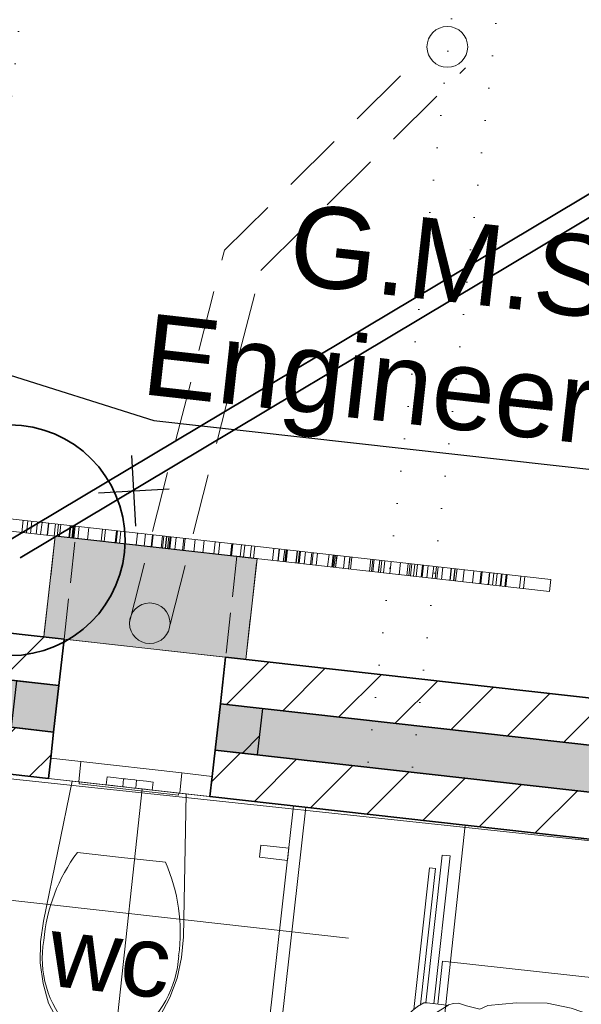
# Model space of a CAD drawing. Header units: millimetres. Extents: x -115474967 to 444143, y -74377 to 241828222.
# Tile 522 of 590: x 314151 to 315533, y 245215 to 247639. Entities that reach past the tile are written whole.
import ezdxf

# ---------------------------------------------------------------- set-up
doc = ezdxf.new("R2010")
doc.units = ezdxf.units.MM
doc.header["$MEASUREMENT"] = 0
for name, pattern in [('Dense Dotted', [80, 0, -80]), ('Hidden Line', [140, 100, -40]), ('Hidden Line copy', [230, 150, -80])]:
    doc.linetypes.add(name, pattern=pattern)
for name, color, linetype, lineweight in [('0_Pen_No__16', 9, 'Continuous', 20), ('0_Pen_No__3', 7, 'Continuous', 15), ('A_BEAMS_Pen_No__3', 7, 'Continuous', 15), ('A_FLOORS FINISH_Pen_No__128', 9, 'Continuous', 0), ('A_SURVEY_Pen_No__1', 7, 'Continuous', 30), ('A_WALL LOAD_Pen_No__1', 7, 'Continuous', 30), ('A_WALL LOAD_Pen_No__2', 1, 'Continuous', 25), ('A_WALL LOAD_Pen_No__3', 7, 'Continuous', 15), ('A_WALL LOAD_Pen_No__6', 7, 'Continuous', 5), ('B_FURN LOOSE_Pen_No__6', 7, 'Continuous', 5), ('C_TEXT GA_Pen_No__6', 7, 'Continuous', 5), ('PALLISADE FENCE_Pen_No__1', 7, 'Continuous', 30), ('SEWER LINE_Pen_No__10', 9, 'Continuous', 20), ('SEWER LINE_Pen_No__6', 7, 'Continuous', 5), ('SPLITPOLE FENCE_Pen_No__2', 7, 'Continuous', 20)]:
    doc.layers.add(name, color=color, linetype=linetype, lineweight=lineweight)
for name, color, linetype, lineweight, true_color in [('0_Pen_No__7', 7, 'Continuous', 5, 0x3f3f3f), ('A_FLOORS FINISH_Pen_No__168', 7, 'Continuous', 5, 0x996633), ('A_WALL LOAD_Pen_No__7', 7, 'Continuous', 5, 0x3f3f3f)]:
    doc.layers.add(name, color=color, linetype=linetype, lineweight=lineweight, true_color=true_color)
doc.layers.add('A_BEAMS', color=7, linetype='Continuous')
doc.layers.add('B_FURN LOOSE', color=7, linetype='Continuous')
doc.styles.add('GENERATED_STYLE_1', font='GOTHIC.TTF')
doc.styles.add('GENERATED_STYLE_2', font='arial.ttf')
doc.dimstyles.new('GENERATED_STYLE__7', dxfattribs={"dimtxt": 200, "dimasz": 95, "dimexe": 0.18, "dimexo": 90000, "dimgap": 0.09, "dimtad": 1, "dimtih": 1, "dimtoh": 1, "dimdec": 0, "dimzin": 0, "dimdsep": 46, "dimtxsty": 'GENERATED_STYLE_1', "dimblk": 'ARROWHEAD_2', "dimblk1": 'ARROWHEAD_2', "dimblk2": 'ARROWHEAD_2', "dimcen": 0.09, "dimclrd": 7, "dimclre": 7, "dimclrt": 7, "dimadec": 0, "dimazin": 0, "dimtfac": 1, "dimtdec": 4, "dimtmove": 2, "dimatfit": 3, "dimfxl": 1, "dimtolj": 1, "dimtzin": 0, "dimarcsym": 0})
pattern_1 = [(45, (426418.63, 157469.93), (-76.89786, 76.89786), [])]

# ---------------------------------------------------------------- blocks, each defined once
blk = doc.blocks.new('LASER CUT SCREEN[12]', base_point=(-110963.4, 88761.6))
at = {"layer": 'A_BEAMS_Pen_No__3', "color": 30, "linetype": 'Continuous', "lineweight": 15}
for p, q in [((-111601.7, 88863.3), (-112580.8, 88973)), ((-111605, 88833.5), (-112584.1, 88943.2)), ((-112262.1, 88907.1), (-112258.8, 88936.9)), ((-112250.9, 88905.8), (-112247.6, 88935.6)), ((-112241.2, 88904.7), (-112237.9, 88934.6)), ((-112226.7, 88903.1), (-112223.3, 88932.9)), ((-112215.9, 88901.9), (-112212.5, 88931.7)), ((-112200.1, 88900.1), (-112196.8, 88930)), ((-112199.4, 88900.1), (-112196, 88929.9)), ((-112199, 88900), (-112195.6, 88929.8)), ((-112182.9, 88898.2), (-112179.6, 88928)), ((-112175, 88897.3), (-112171.7, 88927.1)), ((-112169.3, 88896.7), (-112166, 88926.5)), ((-112146.4, 88894.1), (-112143, 88923.9)), ((-112144.6, 88893.9), (-112141.3, 88923.7)), ((-112139.3, 88893.3), (-112136, 88923.1)), ((-112137.9, 88893.2), (-112134.5, 88923)), ((-112136.9, 88893.1), (-112133.5, 88922.9)), ((-112134.4, 88892.8), (-112131, 88922.6)), ((-112124.2, 88891.6), (-112120.8, 88921.4)), ((-112100.3, 88889), (-112097, 88918.8)), ((-112066.7, 88885.2), (-112063.4, 88915)), ((-112059.8, 88884.4), (-112056.4, 88914.2)), ((-112032.2, 88881.3), (-112028.9, 88911.1)), ((-112030.2, 88881.1), (-112026.8, 88910.9)), ((-112021.9, 88880.2), (-112018.6, 88910)), ((-111980.9, 88875.6), (-111977.5, 88905.4)), ((-111961.3, 88873.4), (-111957.9, 88903.2)), ((-111943.8, 88871.4), (-111940.5, 88901.2)), ((-111942.8, 88871.3), (-111939.5, 88901.1)), ((-111942.7, 88871.3), (-111939.4, 88901.1)), ((-111942.6, 88871.3), (-111939.3, 88901.1)), ((-111919.4, 88868.7), (-111916, 88898.5)), ((-111916.2, 88868.3), (-111912.9, 88898.1)), ((-111909.7, 88867.6), (-111906.4, 88897.4)), ((-111908.8, 88867.5), (-111905.5, 88897.3)), ((-111904, 88867), (-111900.6, 88896.8)), ((-111900.6, 88866.6), (-111897.3, 88896.4)), ((-111897.7, 88866.3), (-111894.3, 88896.1)), ((-111885.7, 88864.9), (-111882.3, 88894.7)), ((-111866.4, 88862.7), (-111863.1, 88892.6)), ((-111863.3, 88862.4), (-111859.9, 88892.2)), ((-111838.6, 88859.6), (-111835.3, 88889.4)), ((-111817, 88857.2), (-111813.7, 88887)), ((-111789.3, 88854.1), (-111786, 88883.9)), ((-111778.5, 88852.9), (-111775.1, 88882.7)), ((-111748.7, 88849.6), (-111745.4, 88879.4)), ((-111746.7, 88849.3), (-111743.4, 88879.2)), ((-111746.2, 88849.3), (-111742.9, 88879.1)), ((-111724.7, 88846.9), (-111721.4, 88876.7)), ((-111716.6, 88846), (-111713.3, 88875.8)), ((-111700.1, 88844.1), (-111696.7, 88873.9)), ((-111692, 88843.2), (-111688.6, 88873)), ((-111645.2, 88838), (-111641.9, 88867.8)), ((-111631.9, 88836.5), (-111628.6, 88866.3)), ((-111631.4, 88836.4), (-111628, 88866.2)), ((-111618.6, 88835), (-111615.3, 88864.8)), ((-111615, 88834.6), (-111611.6, 88864.4)), ((-111612.8, 88834.3), (-111609.4, 88864.1)), ((-111612, 88834.2), (-111608.7, 88864.1)), ((-110960.1, 88791.4), (-111601.7, 88863.3)), ((-111587.7, 88831.5), (-111584.4, 88861.3)), ((-111587.3, 88831.5), (-111584, 88861.3)), ((-111581.8, 88830.9), (-111578.5, 88860.7)), ((-111579.4, 88830.6), (-111576.1, 88860.4)), ((-111567.2, 88829.2), (-111563.8, 88859)), ((-111551.9, 88827.5), (-111548.6, 88857.3)), ((-111548.7, 88827.2), (-111545.4, 88857)), ((-111538, 88825.9), (-111534.6, 88855.8)), ((-111509.5, 88822.8), (-111506.2, 88852.6)), ((-110963.4, 88761.6), (-111605, 88833.5)), ((-111499.6, 88821.6), (-111496.2, 88851.5)), ((-111496.7, 88821.3), (-111493.4, 88851.1)), ((-111493.9, 88821), (-111490.6, 88850.8)), ((-111490.3, 88820.6), (-111486.9, 88850.4)), ((-111489.8, 88820.5), (-111486.5, 88850.4)), ((-111470.4, 88818.4), (-111467.1, 88848.2)), ((-111458.4, 88817), (-111455.1, 88846.8)), ((-111457.9, 88817), (-111454.5, 88846.8)), ((-111453.1, 88816.4), (-111449.8, 88846.3)), ((-111406.6, 88811.2), (-111403.2, 88841)), ((-111401.4, 88810.6), (-111398, 88840.5)), ((-111398.6, 88810.3), (-111395.3, 88840.1)), ((-111384.8, 88808.8), (-111381.4, 88838.6)), ((-111384.5, 88808.7), (-111381.1, 88838.6)), ((-111379.7, 88808.2), (-111376.3, 88838)), ((-111371.8, 88807.3), (-111368.5, 88837.1)), ((-111356.2, 88805.6), (-111352.9, 88835.4)), ((-111333.2, 88803), (-111329.9, 88832.8)), ((-111315, 88801), (-111311.6, 88830.8)), ((-111314.8, 88800.9), (-111311.4, 88830.8)), ((-111310, 88800.4), (-111306.7, 88830.2)), ((-111305.3, 88799.9), (-111302, 88829.7)), ((-111298, 88799.1), (-111294.7, 88828.9)), ((-111291.6, 88798.3), (-111288.2, 88828.1)), ((-111279.7, 88797), (-111276.4, 88826.8)), ((-111277, 88796.7), (-111273.7, 88826.5)), ((-111265.8, 88795.5), (-111262.5, 88825.3)), ((-111252, 88793.9), (-111248.6, 88823.7)), ((-111245.1, 88793.1), (-111241.7, 88822.9)), ((-111241, 88792.7), (-111237.6, 88822.5)), ((-111229.2, 88791.3), (-111225.9, 88821.2)), ((-111208.5, 88789), (-111205.2, 88818.8)), ((-111208.2, 88789), (-111204.9, 88818.8)), ((-111199.6, 88788), (-111196.2, 88817.8)), ((-111199, 88788), (-111195.7, 88817.8)), ((-111194.5, 88787.5), (-111191.1, 88817.3)), ((-111176.7, 88785.5), (-111173.3, 88815.3)), ((-111153.3, 88782.8), (-111150, 88812.7)), ((-111135.3, 88780.8), (-111131.9, 88810.6)), ((-111132.4, 88780.5), (-111129.1, 88810.3)), ((-111114.3, 88778.5), (-111110.9, 88808.3)), ((-111113.9, 88778.4), (-111110.5, 88808.2)), ((-111104.1, 88777.3), (-111100.7, 88807.1)), ((-111095.9, 88776.4), (-111092.6, 88806.2)), ((-111085.1, 88775.2), (-111081.7, 88805)), ((-111083.5, 88775), (-111080.1, 88804.8)), ((-111073.6, 88773.9), (-111070.3, 88803.7)), ((-111071, 88773.6), (-111067.7, 88803.4)), ((-111037.7, 88769.9), (-111034.3, 88799.7)), ((-111027.2, 88768.7), (-111023.9, 88798.5)), ((-110963.4, 88761.6), (-110960.1, 88791.4))]:
    blk.add_line(p, q, dxfattribs=at)
blk = doc.blocks.new('WC 24[31]', base_point=(-111997.9, 88279))
at = {"layer": 'B_FURN LOOSE_Pen_No__6', "color": 7, "linetype": 'Continuous', "lineweight": 5}
for p, q in [((-112054.5, 88285.4), (-112052.3, 88305.2)), ((-112052.3, 88305.2), (-112035.7, 88303.4)), ((-112035.7, 88303.4), (-112011.6, 88300.7)), ((-112013.8, 88280.8), (-112011.6, 88300.7)), ((-112011.6, 88300.7), (-112006.9, 88300.1)), ((-112006.9, 88300.1), (-111995.7, 88298.9)), ((-111995.7, 88298.9), (-111984.4, 88297.6)), ((-111984.4, 88297.6), (-111979.8, 88297.1)), ((-111982, 88277.2), (-111979.8, 88297.1)), ((-111979.8, 88297.1), (-111955.6, 88294.4)), ((-111955.6, 88294.4), (-111939, 88292.5)), ((-112054.5, 88285.4), (-112037.9, 88283.5)), ((-112037.9, 88283.5), (-112013.8, 88280.8)), ((-112013.8, 88280.8), (-112009.1, 88280.3)), ((-112009.1, 88280.3), (-111997.9, 88279)), ((-111997.9, 88279), (-111986.6, 88277.7)), ((-111986.6, 88277.7), (-111982, 88277.2)), ((-111982, 88277.2), (-111957.8, 88274.5)), ((-111957.8, 88274.5), (-111941.2, 88272.7)), ((-111941.2, 88272.7), (-111939, 88292.5)), ((-112017.2, 88107), (-112125.4, 88119.2)), ((-111908.9, 88094.9), (-112017.2, 88107))]:
    blk.add_line(p, q, dxfattribs=at)
at = {"layer": 'B_FURN LOOSE_Pen_No__6', "color": 7, "linetype": 'Continuous', "lineweight": 5, "flags": 128}
for points in [[(-112216.8, 87847.3), (-112210, 87796.5), (-112196.3, 87747.7), (-112175, 87707.9), (-112145.3, 87675.9), (-112109.3, 87653.7), (-112069.2, 87643), (-112027.7, 87644.6), (-111987.6, 87658.2), (-111951.6, 87682.8), (-111922, 87717), (-111897.9, 87761.5), (-111880, 87809.5), (-111868.8, 87860), (-111864.6, 87911.5), (-111857.8, 88263.3), (-112138, 88294.7), (-112209.2, 87950.1), (-112216.5, 87898.9)], [(-111875.7, 88265.3), (-112120.1, 88292.7), (-112120.7, 88287.7), (-111876.2, 88260.3)]]:
    blk.add_lwpolyline(points, close=True, dxfattribs=at)
at = {"layer": 'B_FURN LOOSE_Pen_No__6', "color": 7, "linetype": 'Continuous', "lineweight": 5}
for centre, major_axis, start_param, end_param in [((-111784.6, 87864.7), (47.4, 422.9), 1.041392, 1.594412), ((-112297.6, 87922.2), (47.4, 422.9), 4.688771, 5.241791), ((-111954.9, 87859.3), (28.6, 255.5), 1.515065, 2.415654), ((-112132.7, 87879.2), (28.6, 255.5), 3.867528, 4.768116), ((-112052, 87789.2), (15.4, 137.7), 2.509088, 3.135732), ((-112053.6, 87789.4), (15.4, 137.7), 3.147454, 3.774097)]:
    blk.add_ellipse(centre, major_axis=major_axis, ratio=0.999377, start_param=start_param, end_param=end_param, dxfattribs=at)
blk = doc.blocks.new('Safety Railing 24[69]', base_point=(-111741.6, 87531.5))
at = {"layer": 'B_FURN LOOSE_Pen_No__6', "color": 7, "linetype": 'Continuous', "lineweight": 5, "flags": 128}
blk.add_lwpolyline([(-111643.2, 87520.4), (-111563.5, 88230.3), (-111593.3, 88233.7), (-111673, 87523.8, -0.414214), (-111722.7, 87484.1), (-111746.6, 87486.8), (-111749.9, 87456.9), (-111726.1, 87454.3, 0.414214), (-111643.2, 87520.4)], format="xyb", close=True, dxfattribs=at)
for points in [[(-111676.9, 88107.2), (-111608.4, 88099.5), (-111605, 88129.3), (-111673.6, 88137)], [(-111729.8, 87635.8), (-111661.3, 87628.1), (-111657.9, 87657.9), (-111726.5, 87665.6)]]:
    blk.add_lwpolyline(points, close=True, dxfattribs=at)
blk = doc.blocks.new('Wheelchair Man 24[70]', base_point=(-111337.5, 87300.9))
at = {"layer": 'B_FURN LOOSE_Pen_No__6', "color": 7, "linetype": 'Continuous', "lineweight": 5}
for p, q in [((-111268.1, 87748.6), (-111227.9, 88112.8)), ((-111248.2, 87746.7), (-111208.1, 88110.6)), ((-111227.9, 88112.8), (-111208.1, 88110.6)), ((-111297, 87732.7), (-111258.6, 88080.9)), ((-111280.6, 87744.2), (-111243.7, 88079.3)), ((-111258.6, 88080.9), (-111243.7, 88079.3)), ((-110701.8, 87683), (-110661.4, 88050.3)), ((-110682, 87680.6), (-110641.5, 88048.1)), ((-110661.4, 88050.3), (-110641.5, 88048.1)), ((-110670.5, 87675.6), (-110633.4, 88012)), ((-110656.8, 87662.6), (-110618.5, 88010.4)), ((-110618.5, 88010.4), (-110633.4, 88012)), ((-111238.2, 87745.5), (-111226.6, 87851)), ((-111226.6, 87851), (-110699.8, 87793)), ((-110711.8, 87683.9), (-110699.8, 87793)), ((-111301.5, 87728.8), (-111288.4, 87740.1)), ((-111272.8, 87748.4), (-111288.4, 87740.1)), ((-111272.8, 87748.4), (-111264.9, 87748.7)), ((-111264.9, 87748.7), (-111223.3, 87743.8)), ((-111243.9, 87723.6), (-111213.6, 87742.4)), ((-111223.3, 87743.8), (-111213.6, 87742.4)), ((-111213.6, 87742.4), (-111211.7, 87743.5)), ((-111199.7, 87747.3), (-111211.7, 87743.5)), ((-111199.7, 87747.3), (-111187.5, 87748)), ((-111168.1, 87741.2), (-111187.5, 87748)), ((-111135.1, 87733.4), (-111168.1, 87741.2)), ((-111135.1, 87733.4), (-111114.9, 87742)), ((-111044.7, 87748.8), (-111114.9, 87742)), ((-111044.7, 87748.8), (-110969.5, 87748.1)), ((-110969.5, 87748.1), (-110910.5, 87736)), ((-111328, 87679.8), (-111313.7, 87715.6)), ((-111313.7, 87715.6), (-111301.5, 87728.8)), ((-111256.1, 87682.2), (-111249.8, 87715.6)), ((-111243.9, 87723.6), (-111249.8, 87715.6)), ((-110910.5, 87736), (-110829.9, 87708.3)), ((-110829.9, 87708.3), (-110810.9, 87694)), ((-110758, 87696.8), (-110810.9, 87694)), ((-110758, 87696.8), (-110746.3, 87693.3)), ((-110735.4, 87686.8), (-110746.3, 87693.3)), ((-111338.2, 87661.9), (-111329.4, 87677.7)), ((-111328, 87679.8), (-111329.4, 87677.7)), ((-111293.7, 87516.4), (-111276.8, 87669.1)), ((-111271.7, 87673.9), (-111284.6, 87661.8)), ((-111256.5, 87670.5), (-111273.8, 87514.2)), ((-111261.2, 87675.3), (-111271.7, 87673.9)), ((-111248.3, 87662), (-111261.2, 87675.3)), ((-111244, 87650.8), (-111256.1, 87682.2)), ((-110735.4, 87686.8), (-110723.3, 87674.5)), ((-110706.2, 87683.5), (-110734, 87685.4)), ((-110723.3, 87674.5), (-110708.9, 87659.9)), ((-110681.9, 87680.6), (-110706.2, 87683.5)), ((-110681.9, 87680.6), (-110672.4, 87677.4)), ((-110655.1, 87661), (-110672.4, 87677.4)), ((-111350.8, 87631.6), (-111343.2, 87642.5)), ((-111343.2, 87642.5), (-111340.6, 87651.2)), ((-111339.3, 87654.4), (-111340.6, 87651.2)), ((-111338.2, 87661.9), (-111339.3, 87654.4)), ((-111326.3, 86946.5), (-111247.7, 87659.3)), ((-111299.9, 87647.7), (-111301.6, 87637.4)), ((-111299.9, 87647.7), (-111284.6, 87661.8)), ((-111290.3, 87656.6), (-111294.7, 87616.6)), ((-111234.7, 87643.3), (-111244, 87650.8)), ((-111215.4, 87636.7), (-111234.7, 87643.3)), ((-111022.4, 87644.6), (-111056.3, 87622.8)), ((-111020.2, 87645.1), (-111022.4, 87644.6)), ((-111020.2, 87645.1), (-110982.7, 87649.2)), ((-110982.7, 87649.2), (-110943.5, 87635)), ((-110705.1, 87650.7), (-110708.9, 87659.9)), ((-110705.1, 87650.7), (-110706.8, 87616.8)), ((-110647.6, 87643.6), (-110655.1, 87661)), ((-110647.6, 87643.6), (-110639.9, 87625.4)), ((-111349.9, 87619.2), (-111353, 87612.3)), ((-111350.8, 87631.6), (-111350.8, 87622.8)), ((-111349.9, 87619.2), (-111350.8, 87622.8)), ((-111301.6, 87637.4), (-111294.1, 87614.7)), ((-111215.4, 87636.7), (-111199.5, 87621.7)), ((-111199.5, 87621.7), (-111189.4, 87612.3)), ((-111056.3, 87622.8), (-111071.4, 87590.9)), ((-110943.5, 87635), (-110928.8, 87615.2)), ((-110706.8, 87616.8), (-110725.9, 87589.1)), ((-110639.9, 87625.4), (-110638, 87588.8)), ((-111357, 87592.2), (-111353, 87612.3)), ((-111357, 87592.2), (-111356.6, 87585.2)), ((-111344, 87591.5), (-111344.5, 87590.6)), ((-111339.8, 87596.6), (-111344, 87591.5)), ((-111339.8, 87596.6), (-111334.4, 87598.7)), ((-111333, 87600.4), (-111334.4, 87598.7)), ((-111333, 87600.4), (-111330.6, 87600.4)), ((-111321.2, 87593.6), (-111330.6, 87600.4)), ((-111313.3, 87577.5), (-111321.2, 87593.6)), ((-111298.2, 87579.2), (-111294.5, 87601.5)), ((-111294.1, 87614.7), (-111294.5, 87601.5)), ((-111189.4, 87612.3), (-111143.2, 87580.9)), ((-110917.4, 87590.5), (-110928.8, 87615.2)), ((-110799.5, 86888.5), (-110721.7, 87594.3)), ((-110727.1, 87453.9), (-110710.3, 87606.2)), ((-110716.3, 87603), (-110701.8, 87610.8)), ((-110691, 87598.5), (-110707.2, 87451.7)), ((-110699.8, 87609.7), (-110701.8, 87610.8)), ((-110699.8, 87609.7), (-110679, 87583.2)), ((-111356.6, 87585.2), (-111354.8, 87581.8)), ((-111347.6, 87576.9), (-111354.8, 87581.8)), ((-111347.6, 87576.9), (-111345.2, 87576.3)), ((-111345.2, 87576.3), (-111340.8, 87585.2)), ((-111344.5, 87590.6), (-111340.8, 87585.2)), ((-111316.7, 87554.1), (-111313.9, 87578.8)), ((-111313.3, 87577.5), (-111308.2, 87573.5)), ((-111303.9, 87571.2), (-111308.2, 87573.5)), ((-111300, 87572.1), (-111303.9, 87571.2)), ((-111301.8, 87552.5), (-111299.5, 87573)), ((-111300, 87572.1), (-111299, 87573.7)), ((-111299, 87573.7), (-111298.2, 87579.2)), ((-111157.2, 87590.5), (-111174.5, 87517.9)), ((-111111.8, 87534.8), (-111143.2, 87580.9)), ((-111071.4, 87590.9), (-111070.4, 87551.4)), ((-110917.4, 87590.5), (-110914.5, 87569.1)), ((-110915.3, 87550.1), (-110914.5, 87569.1)), ((-110788.1, 87563.3), (-110775.9, 87570)), ((-110775.9, 87570), (-110758.4, 87581)), ((-110756.4, 87580.6), (-110758.4, 87581)), ((-110756.4, 87580.6), (-110745.6, 87580.6)), ((-110745.6, 87580.6), (-110725.9, 87589.1)), ((-110680.4, 87585), (-110691.4, 87485.2)), ((-110679, 87583.2), (-110671.6, 87566.1)), ((-110638, 87589.4), (-110633.5, 87574.9)), ((-110628.1, 87545), (-110633.5, 87574.9)), ((-111316.7, 87554.1), (-111301.8, 87552.5)), ((-111059.6, 87499.2), (-111070.4, 87551.4)), ((-110915.3, 87550.1), (-110919.1, 87519.9)), ((-110880.8, 87507.6), (-110840.4, 87544.9)), ((-110840.4, 87544.9), (-110788.1, 87563.3)), ((-110812, 87466.1), (-110818.1, 87552.8)), ((-110681.7, 87548), (-110685.3, 87531.1)), ((-110671.6, 87566), (-110681.7, 87548)), ((-110671.6, 87566.1), (-110671.6, 87566)), ((-110628.1, 87545), (-110628.1, 87535.3)), ((-111091.5, 87521.3), (-111111.8, 87534.8)), ((-111061.1, 87506.2), (-111091.5, 87521.3)), ((-110930.2, 87493.9), (-110919.1, 87519.9)), ((-110685.3, 87531.1), (-110687, 87514.3)), ((-110684.4, 87535.2), (-110684.1, 87537.7)), ((-110630.7, 87528.7), (-110630.6, 87528.8)), ((-110630.7, 87528.7), (-110629.3, 87521.7)), ((-110628.1, 87535.3), (-110630.6, 87528.8)), ((-110629.3, 87521.7), (-110630, 87517.1)), ((-111273.8, 87514.2), (-111293.7, 87516.4)), ((-111184.3, 87475.1), (-111174.5, 87517.9)), ((-111059.6, 87499.2), (-111045.2, 87474.1)), ((-111051.9, 87493.6), (-111052.2, 87494.5)), ((-110903.8, 87499.2), (-110929, 87496.8)), ((-110880.8, 87507.6), (-110903.8, 87499.2)), ((-110688.7, 87510.7), (-110688.8, 87498.9)), ((-110683.8, 87496.7), (-110688.8, 87498.9)), ((-110687.1, 87512.3), (-110688.7, 87510.7)), ((-110687.1, 87512.3), (-110687, 87514.3)), ((-110677.1, 87498.9), (-110683.8, 87496.7)), ((-110677.1, 87498.9), (-110671.8, 87503.5)), ((-110676.5, 87483.6), (-110674.6, 87501.1)), ((-110671.8, 87503.5), (-110666.6, 87513)), ((-110655.4, 87517), (-110666.6, 87513)), ((-110652, 87516.6), (-110655.4, 87517)), ((-110652, 87516.4), (-110652, 87516.6)), ((-110652, 87516.4), (-110646.7, 87511.1)), ((-110646.7, 87511.1), (-110642.6, 87506.9)), ((-110643.8, 87504.5), (-110645.9, 87497.7)), ((-110645.9, 87497.7), (-110643, 87491.9)), ((-110642.6, 87505.5), (-110643.8, 87504.5)), ((-110642.8, 87506.1), (-110642.6, 87506.9)), ((-110642.8, 87506.1), (-110642.6, 87505.5)), ((-110632.8, 87495.2), (-110641, 87492)), ((-110632.8, 87495.2), (-110629.9, 87498.7)), ((-110630, 87517.1), (-110627.7, 87511.1)), ((-110629.9, 87498.7), (-110628.3, 87507.5)), ((-110627.7, 87511.1), (-110628.3, 87507.5)), ((-111214.5, 87346.7), (-111184.3, 87475.1)), ((-111045.2, 87474.1), (-111028.4, 87460.4)), ((-110940.5, 87472.1), (-110983.4, 87450.5)), ((-110940.5, 87472.1), (-110930.2, 87493.9)), ((-110691.4, 87485.2), (-110676.5, 87483.6)), ((-110643, 87491.9), (-110641, 87492)), ((-111057.3, 87370), (-111030.4, 87462)), ((-111004.5, 87451.8), (-111028.4, 87460.4)), ((-111004.5, 87451.8), (-110983.4, 87450.5)), ((-110997.4, 87451.3), (-110997.9, 87450.7)), ((-110965.1, 87434.5), (-110966.7, 87458.9)), ((-110813.6, 87359), (-110812, 87466.1)), ((-110707.2, 87451.7), (-110727.1, 87453.9)), ((-110940, 87293.9), (-110965.1, 87434.5)), ((-111101.8, 87243.6), (-111057.3, 87370)), ((-110813.6, 87359), (-110817.9, 87301.6)), ((-111214.5, 87346.7), (-111226.4, 87284.3)), ((-111306.4, 86944.3), (-111264.8, 87322)), ((-111284.7, 87324.2), (-111220.1, 87317.1)), ((-110940, 87286.2), (-111081.3, 87301.8)), ((-110809, 87243.3), (-110817.9, 87301.6)), ((-111226.4, 87284.3), (-111233.6, 87262.3)), ((-110940, 87293.9), (-110940, 87250.3)), ((-111236.5, 87203.6), (-111234.2, 87253)), ((-111234.2, 87253), (-111233.6, 87262.3)), ((-110819.3, 86890.6), (-110777.7, 87268.4)), ((-110757.8, 87266.2), (-110813.5, 87272.3)), ((-111101.8, 87243.6), (-111102.2, 87225.8)), ((-110940, 87250.3), (-110941.6, 87214.8)), ((-110807.4, 87222.2), (-110809, 87243.3)), ((-111232.7, 87158), (-111236.5, 87203.6)), ((-111109, 87149.3), (-111102.2, 87225.8)), ((-110941.6, 87214.8), (-110948.4, 87143.8)), ((-110807.5, 87203.3), (-110809, 87166.5)), ((-110807.5, 87203.3), (-110807.4, 87222.2)), ((-111247.5, 87137), (-111232.7, 87158)), ((-110820.2, 87137.9), (-110809, 87166.5)), ((-111247.5, 87137), (-111247.3, 87120.4)), ((-111098.7, 87120.6), (-111109, 87149.3)), ((-110964.5, 87116.4), (-110948.4, 87143.8)), ((-110820.2, 87137.9), (-110823.4, 87107.5)), ((-111247.3, 87120.4), (-111228.8, 87085.1)), ((-111098.7, 87120.6), (-111124.4, 87070.3)), ((-110964.5, 87116.4), (-110953.2, 87063.3)), ((-110816.8, 87095), (-110823.4, 87107.5)), ((-111309.8, 87095.6), (-111230.3, 87086.8)), ((-111228.8, 87085.1), (-111213.5, 87053.9)), ((-110816.8, 87095), (-110817.7, 87080)), ((-111226.5, 87078.9), (-111248.5, 87028.2)), ((-111226.5, 87078.9), (-111226.6, 87078.8)), ((-111226.5, 87078.9), (-111226.3, 87080)), ((-111140.5, 87045.3), (-111124.4, 87070.3)), ((-110953.2, 87063.3), (-110944.8, 87029)), ((-110817.7, 87080), (-110831.2, 87056.5)), ((-111213.5, 87053.9), (-111190.5, 87034.6)), ((-111166.7, 87031.6), (-111190.5, 87034.6)), ((-111140.5, 87045.3), (-111166.7, 87031.6)), ((-111140.9, 87038.3), (-111146.2, 86996.3)), ((-111140.4, 87045.5), (-111140.9, 87038.3)), ((-110968.4, 86907.1), (-110952, 87056.2)), ((-110952, 87056.2), (-110951.5, 87056.1)), ((-110858.2, 87029.2), (-110831.2, 87056.5)), ((-110852.1, 87035.4), (-110852, 87030.1)), ((-110843.4, 87044.2), (-110783, 87037.6)), ((-111254.3, 87005.5), (-111248.5, 87028.2)), ((-110944.2, 87028.7), (-110948.6, 87008.2)), ((-110944.8, 87029), (-110921.7, 87015.6)), ((-110921.7, 87015.6), (-110896.6, 87017)), ((-110858.2, 87029.2), (-110896.6, 87017)), ((-110847, 86988.2), (-110852, 87030.1)), ((-111255, 86977.1), (-111254.3, 87005.5)), ((-111151.8, 86970.9), (-111146.2, 86996.3)), ((-110948.6, 87008.2), (-110952.7, 86961.8)), ((-110847, 86988.2), (-110853.4, 86942.1)), ((-111255, 86977.1), (-111253.9, 86964.1)), ((-111249.3, 86943.6), (-111253.9, 86964.1)), ((-111151.8, 86970.9), (-111174.1, 86914.6)), ((-111157.3, 86927.9), (-111152.8, 86968.4)), ((-110951.3, 86921.3), (-110952.7, 86961.8)), ((-111326.3, 86946.5), (-111248.1, 86937.9)), ((-111243.2, 86920.6), (-111249.3, 86943.6)), ((-110867.8, 86906.7), (-110853.4, 86942.1)), ((-111233.2, 86903.4), (-111243.2, 86920.6)), ((-111174.1, 86914.6), (-111180, 86902.7)), ((-111157.3, 86927.9), (-111168.4, 86929.1)), ((-110944.1, 86891.1), (-110951.3, 86921.3)), ((-111233.2, 86903.4), (-111219.4, 86891.2)), ((-111219.4, 86891.2), (-111207.1, 86888.4)), ((-111188.6, 86893.2), (-111207.1, 86888.4)), ((-111180, 86902.7), (-111188.6, 86893.2)), ((-110947.3, 86904.8), (-110968.4, 86907.1)), ((-110942.1, 86882.8), (-110944.1, 86891.1)), ((-110870, 86901.8), (-110883.7, 86883.5)), ((-110873.8, 86896.7), (-110799.5, 86888.5)), ((-110870, 86901.8), (-110867.8, 86906.7)), ((-110869.5, 86902.9), (-110869.6, 86902.7)), ((-110934, 86872.6), (-110942.1, 86882.8)), ((-110915.6, 86866.2), (-110934, 86872.6)), ((-110903.5, 86868.4), (-110915.6, 86866.2)), ((-110883.7, 86883.5), (-110903.5, 86868.4))]:
    blk.add_line(p, q, dxfattribs=at)
blk = doc.blocks.new('ARROWHEAD_2')
at = {"color": 0, "linetype": 'Continuous', "lineweight": 0}
for p, q in [((-0.378, -0.655), (0.378, 0.655)), ((0, 0), (-1, 0))]:
    blk.add_line(p, q, dxfattribs=at)

msp = doc.modelspace()

# ---------------------------------------------------------------- hatches: boundary and pattern name
at = {"layer": '0_Pen_No__16', "linetype": 'Continuous', "lineweight": 0, "true_color": 0x202020}
for points in [[(314735.42282, 246312.59013), (314238.62434, 246368.25655), (314210.78839, 246119.86361), (314707.59393, 246064.1964)], [(314238.63183, 246367.85783), (314210.81782, 246119.62996), (314707.61065, 246063.96417), (314735.42466, 246312.19205)]]:
    msp.add_hatch(color=250, dxfattribs=at).paths.add_polyline_path(points)
at = {"layer": '0_Pen_No__7', "linetype": 'Continuous', "lineweight": 5, "true_color": 0x000000}
h = msp.add_hatch(dxfattribs=at)
h.set_pattern_fill('ANSI31', color=18, scale=870, style=0)
h.set_pattern_definition(pattern_1)
h.paths.add_polyline_path([(313577.80332, 246074.82637), (314247.60213, 245999.77518), (314260.40778, 246114.06), (313590.60886, 246189.11118)])
h = msp.add_hatch(dxfattribs=at)
h.set_pattern_fill('ANSI31', color=18, scale=870, style=0)
h.set_pattern_definition(pattern_1)
h.paths.add_polyline_path([(314645.11445, 245955.2338), (317170.2291, 245672.29387), (317183.03475, 245786.57869), (314657.9201, 246069.51856)])
h = msp.add_hatch(dxfattribs=at)
h.set_pattern_fill('ANSI31', color=18, scale=870, style=0)
h.set_pattern_definition(pattern_1)
h.paths.add_polyline_path([(313552.19202, 245846.25677), (314221.99083, 245771.20559), (314234.79648, 245885.4904), (313564.99756, 245960.54159)])
h = msp.add_hatch(dxfattribs=at)
h.set_pattern_fill('ANSI31', color=18, scale=870, style=0)
h.set_pattern_definition(pattern_1)
h.paths.add_polyline_path([(314619.50315, 245726.6642), (317144.6178, 245443.72427), (317157.42345, 245558.00909), (314632.3088, 245840.94902)])
at = {"layer": 'A_FLOORS FINISH_Pen_No__128', "linetype": 'Continuous', "lineweight": 0}
h = msp.add_hatch(dxfattribs=at)
h.set_pattern_fill('PATTERN__TILES_ANGLED', color=9, style=0, pattern_type=2)
h.set_pattern_definition([(83.87, (314280, 244144.5), (-795.42, 85.43), []), (173.87, (314280, 244144.5), (85.43, 795.42), [])])
h.paths.add_polyline_path([(312428.06415, 242726.04864), (315773.3439, 242356.98843), (316131.92817, 245557.19645), (312787.28779, 245931.96443)])
at = {"layer": 'A_WALL LOAD_Pen_No__6', "linetype": 'Continuous', "lineweight": 5}
h = msp.add_hatch(dxfattribs=at)
h.set_pattern_fill('_WALL_EXTERNAL', style=0, pattern_type=2)
h.set_pattern_definition([(45, (426418.63, 157469.93), (-127.27922, 127.27922), [])])
h.paths.add_polyline_path([(314632.30883, 245840.94903), (314645.11449, 245955.23388), (314748.47105, 245943.65274), (314735.66539, 245829.36789)])
at = {"layer": 'A_WALL LOAD_Pen_No__7', "linetype": 'Continuous', "lineweight": 5, "true_color": 0x9f07ff}
for points in [[(313564.99767, 245960.54157), (314234.79648, 245885.49038), (314247.60213, 245999.7752), (313577.80321, 246074.82638)], [(314632.3088, 245840.949), (317157.42345, 245558.00907), (317170.2291, 245672.29389), (314645.11445, 245955.23381)]]:
    msp.add_hatch(color=190, dxfattribs=at).paths.add_polyline_path(points)

# ---------------------------------------------------------------- linework, layer by layer
at = {"layer": '0_Pen_No__16', "color": 8, "linetype": 'Dense Dotted', "lineweight": 20}
for p, q in [((314345.17118, 249361.87787), (313911.27907, 245495.34637)), ((315008.88351, 245811.08442), (315395.15001, 249258.34422)), ((315118.19738, 245798.81751), (315504.4659, 249246.09534))]:
    msp.add_line(p, q, dxfattribs=at)
at = {"layer": '0_Pen_No__16', "color": 8, "linetype": 'Continuous', "lineweight": 20}
msp.add_line((312752.91047, 245625.16018), (314960.33582, 245377.81751), dxfattribs=at)
at = {"layer": '0_Pen_No__3', "color": 30, "linetype": 'Continuous', "lineweight": 15}
for points in [[(314735.42282, 246312.59013), (314707.59393, 246064.1964), (314210.78839, 246119.86361), (314238.62434, 246368.25655)], [(314238.63183, 246367.85783), (314210.81782, 246119.62996), (314707.61065, 246063.96417), (314735.42466, 246312.19205)]]:
    msp.add_lwpolyline(points, close=True, dxfattribs=at)
at = {"layer": 'A_FLOORS FINISH_Pen_No__168', "color": 25, "linetype": 'Continuous', "lineweight": 5, "true_color": 0x996633, "flags": 128}
msp.add_lwpolyline([(312428.06415, 242726.04864), (315773.3439, 242356.98843), (316131.92817, 245557.19645), (312787.28779, 245931.96443)], close=True, dxfattribs=at)
at = {"layer": 'A_SURVEY_Pen_No__1', "color": 214, "linetype": 'Continuous', "lineweight": 35}
msp.add_circle((314126.39936, 246357.62713), 284.0988, dxfattribs=at)
at = {"layer": 'A_WALL LOAD_Pen_No__1', "color": 214, "linetype": 'Continuous', "lineweight": 35}
for p, q in [((314247.60213, 245999.77518), (314260.40778, 246114.05998)), ((314247.60213, 245999.77518), (314260.40778, 246114.05998)), ((314247.6021, 245999.77518), (313577.80329, 246074.82637)), ((314645.11447, 245955.23378), (314657.92012, 246069.51858)), ((314645.11447, 245955.23378), (314657.92012, 246069.51858)), ((314234.79647, 245885.49038), (314247.60213, 245999.77518)), ((314234.79647, 245885.49038), (314247.60213, 245999.77518)), ((314234.7965, 245885.49042), (313564.99775, 245960.54161)), ((314632.30882, 245840.94899), (314645.11447, 245955.23378)), ((314632.30882, 245840.94899), (314645.11447, 245955.23378)), ((317170.2291, 245672.29386), (314645.11447, 245955.23376)), ((314227.5585, 245820.89462), (314234.79647, 245885.49038)), ((314227.5585, 245820.89462), (314234.79647, 245885.49038)), ((314625.07084, 245776.35323), (314632.30882, 245840.94899)), ((314625.07084, 245776.35323), (314632.30882, 245840.94899)), ((317157.42351, 245558.00905), (314632.30886, 245840.94902)), ((314221.99082, 245771.20558), (314227.5585, 245820.89462)), ((314221.99082, 245771.20558), (314227.5585, 245820.89462)), ((314221.99082, 245771.20558), (314227.5585, 245820.89462)), ((314619.50317, 245726.66419), (314625.07084, 245776.35323)), ((314619.50317, 245726.66419), (314625.07084, 245776.35323)), ((314619.50317, 245726.66419), (314625.07084, 245776.35323))]:
    msp.add_line(p, q, dxfattribs=at)
for points in [[(314260.40778, 246114.05998), (313590.60893, 246189.11116)], [(317183.03472, 245786.57864), (314657.92008, 246069.51859)], [(313945.70924, 245802.16303), (314221.99083, 245771.20558)], [(314619.50313, 245726.66419), (316131.92817, 245557.19645)]]:
    msp.add_lwpolyline(points, dxfattribs=at)
at = {"layer": 'A_WALL LOAD_Pen_No__2', "color": 1, "linetype": 'Continuous', "lineweight": 25, "flags": 128}
for points in [[(314131.43993, 245897.07154), (314144.24558, 246011.35639), (314247.60214, 245999.77526), (314234.79649, 245885.49041)], [(314632.30883, 245840.94903), (314645.11449, 245955.23388), (314748.47105, 245943.65274), (314735.66539, 245829.36789)]]:
    msp.add_lwpolyline(points, close=True, dxfattribs=at)
at = {"layer": 'A_WALL LOAD_Pen_No__3', "color": 30, "linetype": 'Continuous', "lineweight": 15}
for p, q in [((314657.92012, 246069.51858), (314260.40778, 246114.05998)), ((314619.50317, 245726.66419), (314221.99082, 245771.20558))]:
    msp.add_line(p, q, dxfattribs=at)
at = {"layer": 'A_WALL LOAD_Pen_No__3', "color": 30, "linetype": 'Hidden Line', "lineweight": 15}
for points in [[(314238.62434, 246368.25655), (314210.72022, 246119.6409)], [(314288.31235, 246362.67967), (314238.62434, 246368.25655)], [(314260.40823, 246114.06401), (314288.31235, 246362.67967)], [(314685.73275, 246318.14864), (314657.92058, 246069.52268)], [(314735.42282, 246312.59013), (314685.73275, 246318.14864)], [(314707.61065, 246063.96417), (314735.42282, 246312.59013)], [(314210.72022, 246119.6409), (314260.40823, 246114.06401)], [(314657.92058, 246069.52268), (314707.61065, 246063.96417)]]:
    msp.add_lwpolyline(points, dxfattribs=at)
at = {"layer": 'A_WALL LOAD_Pen_No__6', "color": 7, "linetype": 'Continuous', "lineweight": 5}
for p, q in [((314302.09206, 245812.54311), (314227.5585, 245820.89462)), ((314296.52439, 245762.85407), (314302.09206, 245812.54311)), ((314550.53728, 245784.70474), (314302.09206, 245812.54311)), ((314550.53728, 245784.70474), (314544.9696, 245735.0157)), ((314625.07084, 245776.35323), (314550.53728, 245784.70474)), ((314221.99082, 245771.20558), (314296.52439, 245762.85407)), ((314296.52439, 245762.85407), (314544.9696, 245735.0157)), ((314544.9696, 245735.0157), (314619.50317, 245726.66419))]:
    msp.add_line(p, q, dxfattribs=at)
at = {"layer": 'PALLISADE FENCE_Pen_No__1', "color": 214, "linetype": 'Continuous', "lineweight": 35}
for p, q in [((314126.39936, 246357.62713), (319263.3566, 249428.24007)), ((314152.05311, 246314.70992), (319282.06811, 249381.17313))]:
    msp.add_line(p, q, dxfattribs=at)
at = {"layer": 'SEWER LINE_Pen_No__10', "color": 25, "linetype": 'Hidden Line copy', "lineweight": 20, "true_color": 0x996633}
for p, q in [((314654.97041, 247071.71892), (315108.94031, 247521.59682)), ((314744.33075, 247021.60506), (315248.46796, 247521.19807)), ((314421.33424, 246156.2028), (314654.97041, 247071.71892)), ((314521.16227, 246150.34078), (314744.33075, 247021.60506))]:
    msp.add_line(p, q, dxfattribs=at)
at = {"layer": 'SEWER LINE_Pen_No__10', "color": 25, "linetype": 'Continuous', "lineweight": 20, "true_color": 0x996633}
for centre, radius in [((315203.61899, 247572.42585), 50.1926), ((314471.24825, 246153.27179), 50)]:
    msp.add_circle(centre, radius, dxfattribs=at)
at = {"layer": 'SPLITPOLE FENCE_Pen_No__2', "color": 1, "linetype": 'Continuous', "lineweight": 25}
for p, q in [((314436.8557, 246392.66374), (314426.92291, 246566.2875)), ((314345.07743, 246474.50923), (314518.70119, 246484.44202))]:
    msp.add_line(p, q, dxfattribs=at)

# ---------------------------------------------------------------- block references
at = {"layer": 'A_BEAMS', "color": 5, "linetype": 'Continuous', "lineweight": 5}
msp.add_blockref('LASER CUT SCREEN[12]', (315455.23705, 246231.49097), dxfattribs=at)
at = {"layer": 'B_FURN LOOSE', "color": 5, "linetype": 'Continuous', "lineweight": 5}
for name, p in [('WC 24[31]', (314420.747, 245748.93492)), ('Safety Railing 24[69]', (314677.07926, 245001.40798)), ('Wheelchair Man 24[70]', (315081.10656, 244770.80784))]:
    msp.add_blockref(name, p, dxfattribs=at)

# ---------------------------------------------------------------- texts
at = {"layer": 'C_TEXT GA_Pen_No__6', "color": 7, "linetype": 'Continuous', "lineweight": 5, "insert": (316462.82273, 246718.58753), "char_height": 200, "attachment_point": 6, "rotation": 353.60665835, "line_spacing_factor": 0.930574, "style": 'GENERATED_STYLE_2'}
msp.add_mtext('\\A1;{\\pqr;\\fArial|b0|i0|c0|p34;G.M.S Col. to \\P\\pqr;\\fArial|b0|i0|c0|p34;Engineers detail}', dxfattribs=at)
at = {"layer": 'SEWER LINE_Pen_No__6', "color": 7, "linetype": 'Continuous', "lineweight": 5, "insert": (314374.21688, 245330.94707), "char_height": 175, "attachment_point": 5, "rotation": 353.59720315, "style": 'GENERATED_STYLE_2'}
msp.add_mtext('\\A1;{\\pqc;\\fArial|b0|i0|c0|p34;wc}', dxfattribs=at)

# ---------------------------------------------------------------- leaders
at = {"layer": 'C_TEXT GA_Pen_No__6', "color": 7, "linetype": 'Continuous', "lineweight": 5, "annotation_type": 0, "has_hookline": 1, "hookline_direction": 0, "text_width": 1961.93724, "horizontal_direction": (0.993781, -0.111353, 0)}
msp.add_leader([(312709.21003, 246287.87221), (312971.63854, 247127.25562), (314481.13133, 246652.67352)], dimstyle='GENERATED_STYLE__7', dxfattribs=at)

doc.saveas('drawing.dxf')
